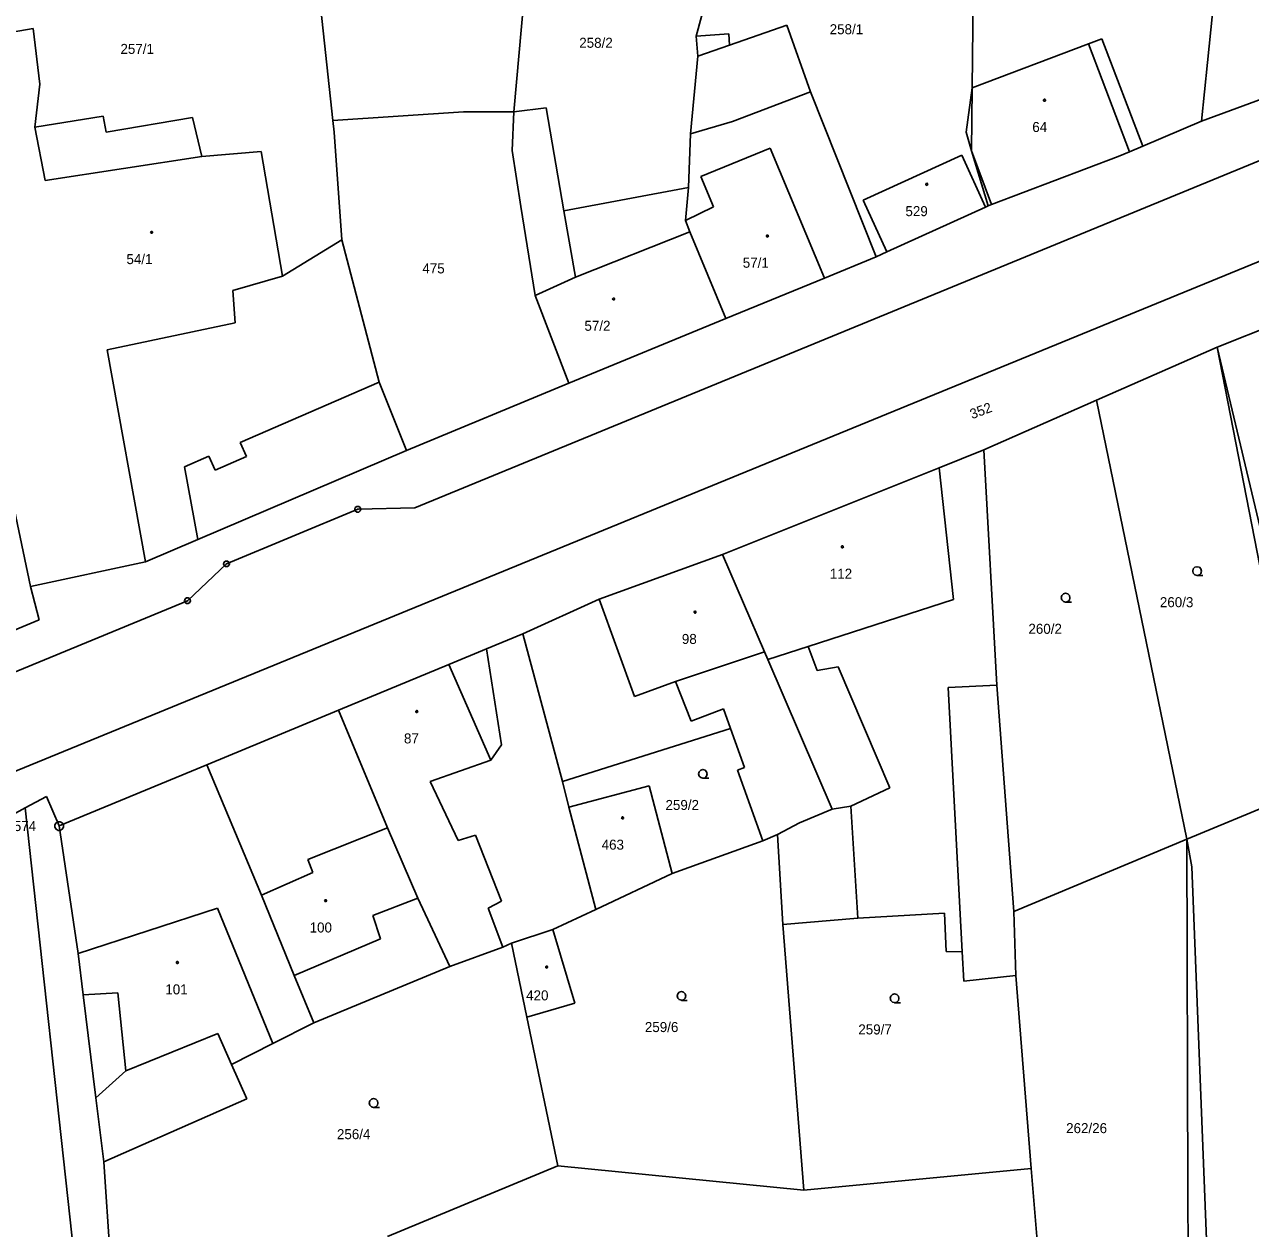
# Model space of a CAD drawing. Extents: x -757994 to -755874, y -1047691 to -1046119.
# Drawn here: x -757473 to -757368.9, y -1047249.7 to -1047147.6 of the extents above; entities that cross this region are included whole.
import ezdxf

# ---------------------------------------------------------------- set-up
doc = ezdxf.new("R2010")
doc.units = 0
doc.layers.add('katastrální mapa', color=7, linetype='Continuous')

msp = doc.modelspace()

# ---------------------------------------------------------------- linework, layer by layer
at = {"layer": 'katastrální mapa'}
for p, q in [((-757431.43, -1047154.97), (-757429.95, -1047138.3)), ((-757415.96, -1047148.55), (-757413.4, -1047138.95)), ((-757371.37, -1047139.29), (-757372.56, -1047150.78)), ((-757392.53, -1047152.94), (-757392.41, -1047139.74)), ((-757446.8, -1047155.7), (-757447.84, -1047146.25)), ((-757413.14, -1047149.31), (-757408.27, -1047147.6)), ((-757408.27, -1047147.6), (-757406.27, -1047153.27)), ((-757480.75, -1047149.36), (-757472.26, -1047147.88)), ((-757472.26, -1047147.88), (-757471.68, -1047152.62)), ((-757413.18, -1047148.35), (-757415.96, -1047148.55)), ((-757415.83, -1047150.25), (-757415.96, -1047148.55)), ((-757413.14, -1047149.31), (-757413.18, -1047148.35)), ((-757381.53, -1047148.76), (-757382.65, -1047149.19)), ((-757378.06, -1047157.88), (-757381.53, -1047148.76)), ((-757415.83, -1047150.25), (-757413.14, -1047149.31)), ((-757382.65, -1047149.19), (-757392.53, -1047152.94)), ((-757379.17, -1047158.35), (-757382.65, -1047149.19)), ((-757416.44, -1047156.84), (-757415.83, -1047150.25)), ((-757372.56, -1047150.78), (-757373.08, -1047155.75)), ((-757471.68, -1047152.62), (-757472.1, -1047156.28)), ((-757393.04, -1047156.68), (-757392.53, -1047152.94)), ((-757392.58, -1047158.28), (-757392.53, -1047152.94)), ((-757412.87, -1047155.8), (-757406.27, -1047153.27)), ((-757400.69, -1047167.27), (-757406.27, -1047153.27)), ((-757373.08, -1047155.75), (-757366.41, -1047153.31)), ((-757446.8, -1047155.7), (-757435.71, -1047154.98)), ((-757435.71, -1047154.98), (-757431.43, -1047154.97)), ((-757431.59, -1047158.26), (-757431.43, -1047154.97)), ((-757428.71, -1047154.62), (-757431.43, -1047154.97)), ((-757427.19, -1047163.37), (-757428.71, -1047154.62)), ((-757472.1, -1047156.28), (-757466.31, -1047155.34)), ((-757466.31, -1047155.34), (-757466.04, -1047156.68)), ((-757466.04, -1047156.68), (-757458.73, -1047155.45)), ((-757458.73, -1047155.45), (-757457.93, -1047158.75)), ((-757446.7, -1047156.7), (-757446.8, -1047155.7)), ((-757416.44, -1047156.84), (-757412.87, -1047155.8)), ((-757373.08, -1047155.75), (-757378.06, -1047157.88)), ((-757471.24, -1047160.8), (-757472.1, -1047156.28)), ((-757446.05, -1047165.84), (-757446.7, -1047156.7)), ((-757416.63, -1047161.39), (-757416.44, -1047156.84)), ((-757392.58, -1047158.28), (-757393.04, -1047156.68)), ((-757409.67, -1047158.04), (-757415.58, -1047160.45)), ((-757405.08, -1047169.08), (-757409.67, -1047158.04)), ((-757378.06, -1047157.88), (-757379.17, -1047158.35)), ((-757457.93, -1047158.75), (-757471.24, -1047160.8)), ((-757457.93, -1047158.75), (-757452.88, -1047158.32)), ((-757452.88, -1047158.32), (-757451.08, -1047168.92)), ((-757439.85, -1047188.57), (-757367, -1047158.64)), ((-757430.84, -1047163.01), (-757431.59, -1047158.26)), ((-757393.42, -1047158.65), (-757401.78, -1047162.45)), ((-757391.41, -1047163.05), (-757393.42, -1047158.65)), ((-757391.17, -1047162.94), (-757392.58, -1047158.28)), ((-757390.9, -1047162.83), (-757392.58, -1047158.28)), ((-757380.15, -1047158.77), (-757390.9, -1047162.83)), ((-757379.17, -1047158.35), (-757380.15, -1047158.77)), ((-757415.58, -1047160.45), (-757414.48, -1047163.03)), ((-757416.63, -1047161.39), (-757427.19, -1047163.37)), ((-757416.88, -1047164.18), (-757416.63, -1047161.39)), ((-757429.62, -1047170.55), (-757430.84, -1047163.01)), ((-757426.22, -1047168.99), (-757427.19, -1047163.37)), ((-757414.48, -1047163.03), (-757416.88, -1047164.18)), ((-757401.78, -1047162.45), (-757399.78, -1047166.86)), ((-757391.41, -1047163.05), (-757399.78, -1047166.86)), ((-757391.17, -1047162.94), (-757391.41, -1047163.05)), ((-757390.9, -1047162.83), (-757391.17, -1047162.94)), ((-757472.48, -1047195.25), (-757479.08, -1047163.89)), ((-757416.51, -1047165.16), (-757416.88, -1047164.18)), ((-757361.65, -1047164.98), (-757480.09, -1047213.51)), ((-757416.51, -1047165.16), (-757426.22, -1047168.99)), ((-757413.44, -1047172.51), (-757416.51, -1047165.16)), ((-757451.08, -1047168.92), (-757446.05, -1047165.84)), ((-757446.05, -1047165.84), (-757442.87, -1047177.9)), ((-757400.69, -1047167.27), (-757405.08, -1047169.08)), ((-757400.69, -1047167.27), (-757399.78, -1047166.86)), ((-757455.3, -1047170.13), (-757451.08, -1047168.92)), ((-757426.22, -1047168.99), (-757429.62, -1047170.55)), ((-757405.08, -1047169.08), (-757413.44, -1047172.51)), ((-757455.1, -1047172.88), (-757455.3, -1047170.13)), ((-757426.78, -1047177.99), (-757429.62, -1047170.55)), ((-757413.44, -1047172.51), (-757426.78, -1047177.99)), ((-757465.97, -1047175.18), (-757455.1, -1047172.88)), ((-757366.61, -1047172.9), (-757371.74, -1047174.93)), ((-757462.7, -1047193.15), (-757465.97, -1047175.18)), ((-757371.74, -1047174.93), (-757381.99, -1047179.43)), ((-757371.74, -1047174.93), (-757367.37, -1047193.24)), ((-757371.74, -1047174.93), (-757364.41, -1047212.59)), ((-757454.67, -1047183.03), (-757442.87, -1047177.9)), ((-757442.87, -1047177.9), (-757440.56, -1047183.72)), ((-757440.56, -1047183.72), (-757426.78, -1047177.99)), ((-757381.99, -1047179.43), (-757391.54, -1047183.65)), ((-757381.99, -1047179.43), (-757374.31, -1047216.71)), ((-757454.15, -1047184.23), (-757454.67, -1047183.03)), ((-757459.39, -1047185.09), (-757457.33, -1047184.19)), ((-757458.28, -1047191.27), (-757440.56, -1047183.72)), ((-757457.33, -1047184.19), (-757456.81, -1047185.38)), ((-757391.54, -1047183.65), (-757395.34, -1047185.18)), ((-757391.54, -1047183.65), (-757390.43, -1047203.64)), ((-757458.28, -1047191.27), (-757459.39, -1047185.09)), ((-757456.81, -1047185.38), (-757454.15, -1047184.23)), ((-757395.34, -1047185.18), (-757413.72, -1047192.55)), ((-757394.11, -1047196.35), (-757395.34, -1047185.18)), ((-757455.83, -1047193.33), (-757444.69, -1047188.7)), ((-757444.75, -1047188.7), (-757444.63, -1047188.7)), ((-757444.69, -1047188.7), (-757439.85, -1047188.57)), ((-757462.7, -1047193.15), (-757458.28, -1047191.27)), ((-757472.48, -1047195.25), (-757462.7, -1047193.15)), ((-757459.15, -1047196.46), (-757455.83, -1047193.33)), ((-757455.89, -1047193.33), (-757455.77, -1047193.33)), ((-757413.72, -1047192.55), (-757424.19, -1047196.34)), ((-757413.72, -1047192.55), (-757410.15, -1047200.8)), ((-757472.48, -1047195.25), (-757471.73, -1047198.08)), ((-757480.35, -1047205.21), (-757459.15, -1047196.46)), ((-757459.21, -1047196.46), (-757459.09, -1047196.46)), ((-757424.19, -1047196.34), (-757430.67, -1047199.26)), ((-757424.19, -1047196.34), (-757421.21, -1047204.58)), ((-757406.47, -1047200.35), (-757394.11, -1047196.35)), ((-757471.73, -1047198.08), (-757481.15, -1047202.01)), ((-757430.67, -1047199.26), (-757433.76, -1047200.54)), ((-757430.67, -1047199.26), (-757427.3, -1047211.8)), ((-757433.76, -1047200.54), (-757436.95, -1047201.86)), ((-757432.5, -1047208.7), (-757433.76, -1047200.54)), ((-757417.71, -1047203.31), (-757410.15, -1047200.8)), ((-757410.15, -1047200.8), (-757409.88, -1047201.45)), ((-757409.88, -1047201.45), (-757406.47, -1047200.35)), ((-757405.69, -1047202.37), (-757406.47, -1047200.35)), ((-757436.95, -1047201.86), (-757446.33, -1047205.75)), ((-757436.95, -1047201.86), (-757433.4, -1047210)), ((-757404.41, -1047214.14), (-757409.88, -1047201.45)), ((-757403.9, -1047202.06), (-757405.69, -1047202.37)), ((-757399.52, -1047212.33), (-757403.9, -1047202.06)), ((-757421.21, -1047204.58), (-757417.71, -1047203.31)), ((-757417.71, -1047203.31), (-757416.4, -1047206.67)), ((-757390.43, -1047203.64), (-757394.57, -1047203.82)), ((-757394.57, -1047203.82), (-757393.37, -1047226.25)), ((-757390.43, -1047203.64), (-757389, -1047222.83)), ((-757446.33, -1047205.75), (-757457.5, -1047210.38)), ((-757446.33, -1047205.75), (-757442.16, -1047215.74)), ((-757416.4, -1047206.67), (-757413.65, -1047205.65)), ((-757413.65, -1047205.65), (-757413.05, -1047207.31)), ((-757413.05, -1047207.31), (-757427.3, -1047211.8)), ((-757413.05, -1047207.31), (-757411.85, -1047210.62)), ((-757433.4, -1047210), (-757432.5, -1047208.7)), ((-757433.4, -1047210), (-757438.54, -1047211.79)), ((-757457.5, -1047210.38), (-757470.04, -1047215.58)), ((-757457.5, -1047210.38), (-757452.87, -1047221.46)), ((-757411.85, -1047210.62), (-757412.47, -1047210.84)), ((-757412.47, -1047210.84), (-757410.3, -1047216.84)), ((-757438.54, -1047211.79), (-757436.17, -1047216.81)), ((-757427.3, -1047211.8), (-757426.77, -1047213.97)), ((-757419.96, -1047212.17), (-757426.77, -1047213.97)), ((-757417.99, -1047219.62), (-757419.96, -1047212.17)), ((-757471.13, -1047213.08), (-757472.92, -1047214.05)), ((-757470.04, -1047215.58), (-757471.13, -1047213.08)), ((-757402.84, -1047213.89), (-757399.52, -1047212.33)), ((-757374.31, -1047216.71), (-757364.41, -1047212.59)), ((-757472.92, -1047214.05), (-757477.98, -1047216.78)), ((-757472.92, -1047214.05), (-757453.83, -1047389.05)), ((-757426.77, -1047213.97), (-757424.48, -1047222.68)), ((-757404.41, -1047214.14), (-757407.19, -1047215.3)), ((-757404.41, -1047214.14), (-757402.84, -1047213.89)), ((-757402.24, -1047223.4), (-757402.84, -1047213.89)), ((-757407.19, -1047215.3), (-757409.06, -1047216.29)), ((-757470.07, -1047215.58), (-757470.02, -1047215.58)), ((-757468.43, -1047226.39), (-757470.04, -1047215.58)), ((-757448.92, -1047218.41), (-757442.16, -1047215.74)), ((-757442.16, -1047215.74), (-757439.58, -1047221.7)), ((-757436.17, -1047216.81), (-757434.7, -1047216.36)), ((-757434.7, -1047216.36), (-757432.49, -1047221.97)), ((-757410.3, -1047216.84), (-757409.06, -1047216.29)), ((-757409.06, -1047216.29), (-757408.61, -1047223.95)), ((-757410.3, -1047216.84), (-757417.99, -1047219.62)), ((-757389, -1047222.83), (-757374.31, -1047216.71)), ((-757374.31, -1047216.71), (-757373.9, -1047219.06)), ((-757374.24, -1047246.51), (-757374.31, -1047216.71)), ((-757448.52, -1047219.53), (-757448.92, -1047218.41)), ((-757452.87, -1047221.46), (-757448.52, -1047219.53)), ((-757373.9, -1047219.06), (-757371.91, -1047269)), ((-757424.48, -1047222.68), (-757417.99, -1047219.62)), ((-757452.87, -1047221.46), (-757450.08, -1047228.28)), ((-757456.61, -1047222.55), (-757468.43, -1047226.39)), ((-757451.9, -1047234.05), (-757456.61, -1047222.55)), ((-757443.42, -1047223.18), (-757439.58, -1047221.7)), ((-757439.58, -1047221.7), (-757436.87, -1047227.51)), ((-757432.49, -1047221.97), (-757433.62, -1047222.54)), ((-757433.62, -1047222.54), (-757432.38, -1047225.87)), ((-757424.48, -1047222.68), (-757428.14, -1047224.37)), ((-757442.76, -1047225.16), (-757443.42, -1047223.18)), ((-757402.24, -1047223.4), (-757408.61, -1047223.95)), ((-757394.87, -1047222.97), (-757402.24, -1047223.4)), ((-757394.74, -1047226.23), (-757394.87, -1047222.97)), ((-757389, -1047222.83), (-757388.83, -1047228.26)), ((-757428.14, -1047224.37), (-757431.63, -1047225.53)), ((-757428.14, -1047224.37), (-757426.26, -1047230.61)), ((-757408.61, -1047223.95), (-757406.83, -1047246.5)), ((-757450.08, -1047228.28), (-757442.76, -1047225.16)), ((-757432.38, -1047225.87), (-757431.63, -1047225.53)), ((-757431.63, -1047225.53), (-757430.33, -1047231.8)), ((-757468.01, -1047229.9), (-757468.43, -1047226.39)), ((-757436.87, -1047227.51), (-757432.38, -1047225.87)), ((-757393.37, -1047226.25), (-757394.74, -1047226.23)), ((-757393.24, -1047228.75), (-757393.37, -1047226.25)), ((-757448.41, -1047232.29), (-757436.87, -1047227.51)), ((-757450.08, -1047228.28), (-757448.41, -1047232.29)), ((-757388.83, -1047228.26), (-757393.24, -1047228.75)), ((-757388.83, -1047228.26), (-757387.53, -1047244.64)), ((-757468.01, -1047229.9), (-757465.07, -1047229.73)), ((-757466.93, -1047238.64), (-757468.01, -1047229.9)), ((-757465.07, -1047229.73), (-757464.38, -1047236.35)), ((-757426.26, -1047230.61), (-757430.33, -1047231.8)), ((-757430.33, -1047231.8), (-757427.7, -1047244.43)), ((-757448.41, -1047232.29), (-757451.9, -1047234.05)), ((-757464.38, -1047236.35), (-757456.58, -1047233.19)), ((-757456.58, -1047233.19), (-757455.41, -1047235.82)), ((-757451.9, -1047234.05), (-757455.41, -1047235.82)), ((-757455.41, -1047235.82), (-757454.12, -1047238.74)), ((-757466.93, -1047238.64), (-757464.38, -1047236.35)), ((-757466.26, -1047244.09), (-757466.93, -1047238.64)), ((-757454.12, -1047238.74), (-757466.26, -1047244.09)), ((-757465.17, -1047259.97), (-757466.26, -1047244.09)), ((-757427.7, -1047244.43), (-757442.17, -1047250.43)), ((-757406.83, -1047246.5), (-757427.7, -1047244.43)), ((-757387.53, -1047244.64), (-757406.83, -1047246.5)), ((-757386.11, -1047261.95), (-757387.53, -1047244.64)), ((-757374.19, -1047256.6), (-757374.24, -1047246.51))]:
    msp.add_line(p, q, dxfattribs=at)
for points in [[(-757386.39, -1047153.9), (-757386.34, -1047153.91), (-757386.32, -1047153.95), (-757386.3, -1047153.98), (-757386.32, -1047154.02), (-757386.35, -1047154.06), (-757386.39, -1047154.07), (-757386.44, -1047154.05), (-757386.47, -1047154.02), (-757386.48, -1047153.98), (-757386.47, -1047153.94), (-757386.43, -1047153.9)], [(-757396.39, -1047161.03), (-757396.34, -1047161.04), (-757396.32, -1047161.09), (-757396.3, -1047161.12), (-757396.32, -1047161.17), (-757396.35, -1047161.2), (-757396.39, -1047161.21), (-757396.44, -1047161.19), (-757396.47, -1047161.16), (-757396.48, -1047161.12), (-757396.47, -1047161.08), (-757396.43, -1047161.04)], [(-757462.2, -1047165.11), (-757462.15, -1047165.12), (-757462.12, -1047165.16), (-757462.11, -1047165.19), (-757462.12, -1047165.23), (-757462.17, -1047165.27), (-757462.2, -1047165.27), (-757462.24, -1047165.26), (-757462.27, -1047165.23), (-757462.28, -1047165.19), (-757462.27, -1047165.15), (-757462.23, -1047165.11)], [(-757409.91, -1047165.42), (-757409.86, -1047165.43), (-757409.84, -1047165.47), (-757409.83, -1047165.5), (-757409.84, -1047165.54), (-757409.88, -1047165.58), (-757409.91, -1047165.59), (-757409.96, -1047165.57), (-757409.99, -1047165.54), (-757410, -1047165.5), (-757409.99, -1047165.46), (-757409.95, -1047165.42)], [(-757422.98, -1047170.76), (-757422.93, -1047170.77), (-757422.91, -1047170.82), (-757422.9, -1047170.85), (-757422.91, -1047170.9), (-757422.95, -1047170.93), (-757422.98, -1047170.94), (-757423.02, -1047170.92), (-757423.05, -1047170.89), (-757423.07, -1047170.85), (-757423.05, -1047170.8), (-757423.01, -1047170.77)], [(-757444.61, -1047188.46), (-757444.49, -1047188.55), (-757444.44, -1047188.7), (-757444.49, -1047188.84), (-757444.61, -1047188.93), (-757444.77, -1047188.93), (-757444.9, -1047188.84), (-757444.95, -1047188.7), (-757444.9, -1047188.55), (-757444.77, -1047188.46)], [(-757403.55, -1047191.8), (-757403.5, -1047191.82), (-757403.48, -1047191.86), (-757403.47, -1047191.89), (-757403.48, -1047191.94), (-757403.52, -1047191.97), (-757403.55, -1047191.98), (-757403.6, -1047191.96), (-757403.62, -1047191.93), (-757403.64, -1047191.89), (-757403.62, -1047191.85), (-757403.59, -1047191.81)], [(-757455.75, -1047193.09), (-757455.63, -1047193.18), (-757455.58, -1047193.33), (-757455.63, -1047193.47), (-757455.75, -1047193.56), (-757455.91, -1047193.56), (-757456.03, -1047193.47), (-757456.09, -1047193.33), (-757456.03, -1047193.18), (-757455.91, -1047193.09)], [(-757459.08, -1047196.22), (-757458.95, -1047196.31), (-757458.9, -1047196.46), (-757458.95, -1047196.6), (-757459.08, -1047196.69), (-757459.23, -1047196.69), (-757459.35, -1047196.6), (-757459.41, -1047196.46), (-757459.35, -1047196.31), (-757459.23, -1047196.22)], [(-757416.06, -1047197.35), (-757416.01, -1047197.36), (-757415.99, -1047197.4), (-757415.98, -1047197.43), (-757415.99, -1047197.48), (-757416.03, -1047197.51), (-757416.06, -1047197.52), (-757416.1, -1047197.5), (-757416.14, -1047197.47), (-757416.15, -1047197.43), (-757416.14, -1047197.39), (-757416.1, -1047197.35)], [(-757439.69, -1047205.78), (-757439.64, -1047205.79), (-757439.61, -1047205.84), (-757439.6, -1047205.87), (-757439.61, -1047205.92), (-757439.66, -1047205.95), (-757439.69, -1047205.96), (-757439.73, -1047205.94), (-757439.76, -1047205.91), (-757439.77, -1047205.87), (-757439.76, -1047205.83), (-757439.72, -1047205.79)], [(-757469.95, -1047215.22), (-757469.78, -1047215.32), (-757469.68, -1047215.49), (-757469.68, -1047215.68), (-757469.78, -1047215.85), (-757469.95, -1047215.95), (-757470.14, -1047215.95), (-757470.31, -1047215.85), (-757470.41, -1047215.68), (-757470.41, -1047215.49), (-757470.31, -1047215.32), (-757470.14, -1047215.22)], [(-757422.21, -1047214.8), (-757422.16, -1047214.82), (-757422.14, -1047214.86), (-757422.12, -1047214.89), (-757422.14, -1047214.94), (-757422.18, -1047214.97), (-757422.21, -1047214.98), (-757422.25, -1047214.96), (-757422.28, -1047214.93), (-757422.29, -1047214.89), (-757422.28, -1047214.85), (-757422.24, -1047214.81)], [(-757447.42, -1047221.84), (-757447.37, -1047221.85), (-757447.35, -1047221.89), (-757447.34, -1047221.92), (-757447.35, -1047221.97), (-757447.39, -1047222), (-757447.42, -1047222.01), (-757447.47, -1047221.99), (-757447.5, -1047221.96), (-757447.51, -1047221.92), (-757447.5, -1047221.88), (-757447.46, -1047221.84)], [(-757460, -1047227.09), (-757459.95, -1047227.1), (-757459.93, -1047227.14), (-757459.92, -1047227.17), (-757459.93, -1047227.22), (-757459.97, -1047227.25), (-757460, -1047227.26), (-757460.04, -1047227.24), (-757460.08, -1047227.21), (-757460.09, -1047227.17), (-757460.08, -1047227.12), (-757460.03, -1047227.09)], [(-757428.65, -1047227.47), (-757428.6, -1047227.48), (-757428.58, -1047227.52), (-757428.57, -1047227.55), (-757428.58, -1047227.6), (-757428.61, -1047227.63), (-757428.65, -1047227.64), (-757428.7, -1047227.62), (-757428.73, -1047227.59), (-757428.74, -1047227.55), (-757428.73, -1047227.51), (-757428.69, -1047227.47)]]:
    msp.add_lwpolyline(points, close=True, dxfattribs=at)
for points in [[(-757373.43, -1047194.31), (-757373.62, -1047194.26), (-757373.76, -1047194.12), (-757373.81, -1047193.94), (-757373.76, -1047193.76), (-757373.62, -1047193.62), (-757373.44, -1047193.57), (-757373.25, -1047193.62), (-757373.11, -1047193.76), (-757373.07, -1047193.95), (-757373.11, -1047194.14), (-757373.25, -1047194.27), (-757373.44, -1047194.32), (-757372.94, -1047194.32)], [(-757384.6, -1047196.57), (-757384.79, -1047196.52), (-757384.93, -1047196.39), (-757384.98, -1047196.2), (-757384.93, -1047196.01), (-757384.79, -1047195.88), (-757384.6, -1047195.83), (-757384.42, -1047195.88), (-757384.28, -1047196.01), (-757384.23, -1047196.21), (-757384.28, -1047196.4), (-757384.42, -1047196.53), (-757384.61, -1047196.58), (-757384.11, -1047196.58)], [(-757415.39, -1047211.52), (-757415.58, -1047211.47), (-757415.72, -1047211.34), (-757415.77, -1047211.15), (-757415.72, -1047210.97), (-757415.58, -1047210.83), (-757415.4, -1047210.78), (-757415.21, -1047210.83), (-757415.08, -1047210.97), (-757415.03, -1047211.16), (-757415.08, -1047211.35), (-757415.21, -1047211.48), (-757415.4, -1047211.53), (-757414.9, -1047211.53)], [(-757417.21, -1047230.37), (-757417.4, -1047230.32), (-757417.53, -1047230.19), (-757417.59, -1047230), (-757417.53, -1047229.82), (-757417.4, -1047229.68), (-757417.22, -1047229.63), (-757417.03, -1047229.68), (-757416.9, -1047229.82), (-757416.85, -1047230.01), (-757416.9, -1047230.2), (-757417.03, -1047230.33), (-757417.22, -1047230.38), (-757416.72, -1047230.38)], [(-757399.12, -1047230.57), (-757399.31, -1047230.52), (-757399.45, -1047230.39), (-757399.49, -1047230.2), (-757399.45, -1047230.01), (-757399.31, -1047229.88), (-757399.12, -1047229.83), (-757398.94, -1047229.88), (-757398.8, -1047230.01), (-757398.76, -1047230.21), (-757398.8, -1047230.4), (-757398.94, -1047230.53), (-757399.13, -1047230.58), (-757398.63, -1047230.58)], [(-757443.35, -1047239.46), (-757443.54, -1047239.41), (-757443.68, -1047239.27), (-757443.73, -1047239.09), (-757443.68, -1047238.91), (-757443.54, -1047238.77), (-757443.35, -1047238.72), (-757443.17, -1047238.77), (-757443.03, -1047238.91), (-757442.98, -1047239.1), (-757443.03, -1047239.28), (-757443.17, -1047239.42), (-757443.36, -1047239.47), (-757442.86, -1047239.47)]]:
    msp.add_lwpolyline(points, dxfattribs=at)

# ---------------------------------------------------------------- texts
for s, p in [('258/1', (-757404.63, -1047148.38)), ('258/2', (-757425.89, -1047149.53)), ('257/1', (-757464.84, -1047150.05)), ('64', (-757387.43, -1047156.68)), ('529', (-757398.2, -1047163.82)), ('54/1', (-757464.33, -1047167.89)), ('57/1', (-757412.01, -1047168.2)), ('475', (-757439.21, -1047168.68)), ('57/2', (-757425.45, -1047173.55)), ('112', (-757404.62, -1047194.59)), ('260/3', (-757376.6, -1047197.01)), ('260/2', (-757387.76, -1047199.27)), ('98', (-757417.18, -1047200.13)), ('87', (-757440.77, -1047208.57)), ('259/2', (-757418.57, -1047214.22)), ('574', (-757473.89, -1047216.01)), ('463', (-757423.99, -1047217.59)), ('100', (-757448.78, -1047224.62)), ('101', (-757461.03, -1047229.87)), ('420', (-757430.4, -1047230.38)), ('259/6', (-757420.32, -1047233.07)), ('259/7', (-757402.2, -1047233.27)), ('256/4', (-757446.46, -1047242.16)), ('262/26', (-757384.56, -1047241.65))]:
    msp.add_text(s, height=0.85, dxfattribs=at).set_placement(p)
msp.add_text('352', height=0.85, rotation=20.5692, dxfattribs=at).set_placement((-757392.54, -1047181.06))

doc.saveas('drawing.dxf')
